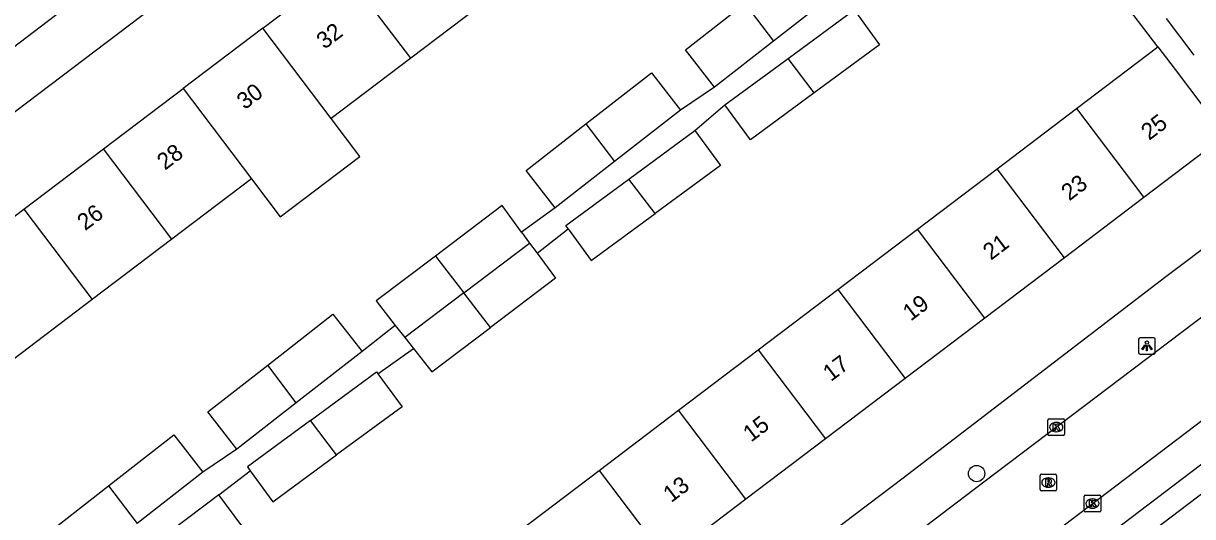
# Model space of a CAD drawing. Extents: x 160037 to 160839, y 385326 to 386441.
# Drawn here: x 160214.9 to 160285.3, y 385893.4 to 385923 of the extents above; entities that cross this region are included whole.
import ezdxf

# ---------------------------------------------------------------- set-up
doc = ezdxf.new("R2010")
doc.units = 0
for name, color, linetype in [('IMGEO_Boom', 7, 'Continuous'), ('IMGEO_Kolk', 7, 'Continuous'), ('IMGEO_Lichtpunt', 7, 'Continuous'), ('IMGEO_Pand', 7, 'Continuous'), ('IMGEO_Pand_nummerreeks', 7, 'Continuous'), ('IMGEO_Rijbaan_lokaal_open', 7, 'Continuous'), ('IMGEO_Rioolput', 7, 'Continuous'), ('IMGEO_Voetpad_open', 7, 'Continuous')]:
    doc.layers.add(name, color=color, linetype=linetype)

msp = doc.modelspace()

# ---------------------------------------------------------------- linework, layer by layer
at = {"layer": 'IMGEO_Boom'}
msp.add_circle((160272.296, 385895.956), 0.489, dxfattribs=at)
at = {"layer": 'IMGEO_Kolk'}
for p, q in [((160276.587, 385898.324), (160276.587, 385899.176)), ((160276.662, 385899.25), (160277.514, 385899.25)), ((160277.075, 385899.03), (160277.1, 385899.03)), ((160277.588, 385899.176), (160277.588, 385898.324)), ((160277.514, 385898.25), (160276.662, 385898.25)), ((160277.098, 385898.47), (160277.073, 385898.47)), ((160278.767, 385893.722), (160278.767, 385894.574)), ((160278.842, 385894.648), (160279.694, 385894.648)), ((160279.768, 385894.574), (160279.768, 385893.722)), ((160279.278, 385893.868), (160279.253, 385893.868)), ((160279.255, 385894.428), (160279.28, 385894.428)), ((160279.694, 385893.648), (160278.842, 385893.648))]:
    msp.add_line(p, q, dxfattribs=at)
for points in [[(160276.587, 385898.324), (160276.587, 385899.176)], [(160276.662, 385899.25), (160277.514, 385899.25)], [(160276.908, 385898.95), (160277.031, 385898.95), (160277.031, 385898.799), (160277.161, 385898.95), (160277.325, 385898.95), (160277.179, 385898.799), (160277.332, 385898.55), (160277.18, 385898.55), (160277.095, 385898.714), (160277.031, 385898.647), (160277.031, 385898.55), (160276.908, 385898.55), (160276.908, 385898.95)], [(160277.588, 385899.176), (160277.588, 385898.324)], [(160277.514, 385898.25), (160276.662, 385898.25)], [(160278.767, 385893.722), (160278.767, 385894.574)], [(160278.842, 385894.648), (160279.694, 385894.648)], [(160279.768, 385894.574), (160279.768, 385893.722)], [(160279.088, 385894.348), (160279.211, 385894.348), (160279.211, 385894.197), (160279.341, 385894.348), (160279.505, 385894.348), (160279.359, 385894.197), (160279.512, 385893.948), (160279.36, 385893.948), (160279.275, 385894.112), (160279.211, 385894.045), (160279.211, 385893.948), (160279.088, 385893.948), (160279.088, 385894.348)], [(160279.694, 385893.648), (160278.842, 385893.648)]]:
    msp.add_lwpolyline(points, dxfattribs=at)
for centre, start, end in [((160276.664, 385899.174), 91.55205, 178.44795), ((160276.664, 385899.174), 91.55205, 178.44795), ((160277.512, 385899.174), 1.55205, 88.44795), ((160277.512, 385899.174), 1.55205, 88.44795), ((160276.664, 385898.326), 181.55205, 268.44795), ((160276.664, 385898.326), 181.55205, 268.44795), ((160277.512, 385898.326), 271.55205, 358.44795), ((160277.512, 385898.326), 271.55205, 358.44795), ((160278.844, 385894.572), 91.55205, 178.44795), ((160278.844, 385894.572), 91.55205, 178.44795), ((160279.692, 385894.572), 1.55205, 88.44795), ((160279.692, 385894.572), 1.55205, 88.44795), ((160278.844, 385893.724), 181.55205, 268.44795), ((160278.844, 385893.724), 181.55205, 268.44795), ((160279.692, 385893.724), 271.55205, 358.44795), ((160279.692, 385893.724), 271.55205, 358.44795)]:
    msp.add_arc(centre, 0.0765, start, end, dxfattribs=at)
for centre, major_axis, ratio, start_param, end_param in [((160277.074, 385898.75), (-0.387, 0.002), 0.722429, 4.712389, 7.853982), ((160277.099, 385898.75), (-0.39, 0.002), 0.717154, 1.570796, 4.712389), ((160279.254, 385894.148), (-0.387, 0.002), 0.722429, 4.712389, 7.853982), ((160279.279, 385894.148), (-0.39, 0.002), 0.717154, 1.570796, 4.712389)]:
    msp.add_ellipse(centre, major_axis=major_axis, ratio=ratio, start_param=start_param, end_param=end_param, dxfattribs=at)
at = {"layer": 'IMGEO_Lichtpunt'}
for p, q in [((160282.045, 385904.035), (160282.045, 385903.228)), ((160282.045, 385904.035), (160282.045, 385903.228)), ((160282.947, 385904.13), (160282.139, 385904.13)), ((160282.947, 385904.13), (160282.139, 385904.13)), ((160283.041, 385903.228), (160283.041, 385904.035)), ((160283.041, 385903.228), (160283.041, 385904.035)), ((160282.139, 385903.134), (160282.947, 385903.134)), ((160282.139, 385903.134), (160282.947, 385903.134))]:
    msp.add_line(p, q, dxfattribs=at)
for points in [[(160282.419, 385903.699), (160282.458, 385903.671), (160282.27, 385903.409), (160282.232, 385903.436), (160282.419, 385903.699)], [(160282.631, 385903.671), (160282.669, 385903.698), (160282.856, 385903.436), (160282.817, 385903.408), (160282.631, 385903.671)], [(160282.521, 385903.651), (160282.568, 385903.651), (160282.568, 385903.329), (160282.521, 385903.329), (160282.521, 385903.651)]]:
    msp.add_lwpolyline(points, dxfattribs=at)
msp.add_circle((160282.544, 385903.833), 0.0994, dxfattribs=at)
for centre, start, end in [((160282.139, 385904.035), 90, 180), ((160282.139, 385904.035), 90, 180), ((160282.947, 385904.035), 0, 90), ((160282.947, 385904.035), 0, 90), ((160282.139, 385903.228), 180, 270), ((160282.139, 385903.228), 180, 270), ((160282.947, 385903.228), 270, 0), ((160282.947, 385903.228), 270, 360)]:
    msp.add_arc(centre, 0.0946, start, end, dxfattribs=at)
at = {"layer": 'IMGEO_Pand'}
for points in [[(160229.338, 385922.746), (160234.128, 385926.377)], [(160238.246, 385920.944), (160234.128, 385926.377)], [(160264.052, 385925.088), (160260.073, 385921.98)], [(160243.035, 385924.574), (160238.246, 385920.944)], [(160256.525, 385919.209), (160254.778, 385921.445), (160258.359, 385924.242)], [(160258.359, 385924.242), (160260.073, 385921.98)], [(160260.956, 385920.934), (160264.92, 385923.85)], [(160264.92, 385923.85), (160266.459, 385921.756), (160262.526, 385918.863)], [(160229.338, 385922.746), (160224.548, 385919.116)], [(160233.456, 385917.314), (160229.338, 385922.746)], [(160285.396, 385921.127), (160283.726, 385923.333)], [(160260.073, 385921.98), (160256.525, 385919.209)], [(160278.316, 385917.915), (160283.21, 385921.624)], [(160283.21, 385921.624), (160284.24, 385920.265), (160285.917, 385918.052)], [(160238.246, 385920.944), (160233.456, 385917.314)], [(160257.151, 385918.136), (160260.956, 385920.934)], [(160262.526, 385918.863), (160260.956, 385920.934)], [(160248.785, 385916.988), (160252.725, 385920.065), (160254.472, 385917.828)], [(160219.758, 385915.486), (160224.548, 385919.116)], [(160224.548, 385919.116), (160228.666, 385913.683)], [(160262.526, 385918.863), (160258.691, 385916.043), (160257.151, 385918.136)], [(160254.472, 385917.828), (160250.5, 385914.726)], [(160273.526, 385914.284), (160278.316, 385917.915)], [(160278.316, 385917.915), (160282.366, 385912.571)], [(160228.666, 385913.683), (160230.393, 385911.405), (160235.183, 385915.036), (160233.456, 385917.314)], [(160246.945, 385911.949), (160245.198, 385914.185), (160248.785, 385916.988)], [(160248.785, 385916.988), (160250.5, 385914.726)], [(160251.376, 385913.672), (160255.341, 385916.589)], [(160255.341, 385916.589), (160256.88, 385914.495), (160252.945, 385911.601)], [(160287.26, 385916.28), (160282.366, 385912.571)], [(160214.968, 385911.855), (160219.758, 385915.486)], [(160223.876, 385910.053), (160219.758, 385915.486)], [(160250.5, 385914.726), (160246.945, 385911.949)], [(160268.736, 385910.654), (160273.526, 385914.284)], [(160277.576, 385908.94), (160273.526, 385914.284)], [(160228.666, 385913.683), (160223.876, 385910.053)], [(160247.719, 385910.675), (160247.572, 385910.875), (160251.376, 385913.672)], [(160252.945, 385911.601), (160251.376, 385913.672)], [(160282.366, 385912.571), (160277.576, 385908.94)], [(160210.179, 385908.225), (160214.968, 385911.855)], [(160214.968, 385911.855), (160219.086, 385906.422)], [(160244.914, 385910.482), (160243.744, 385912.074), (160239.735, 385909.041)], [(160247.719, 385910.675), (160249.112, 385908.782), (160252.945, 385911.601)], [(160223.876, 385910.053), (160219.086, 385906.422)], [(160244.914, 385910.482), (160245.401, 385909.819)], [(160263.946, 385907.024), (160268.736, 385910.654)], [(160272.787, 385905.31), (160268.736, 385910.654)], [(160241.44, 385906.821), (160245.401, 385909.819)], [(160245.401, 385909.819), (160245.847, 385909.212)], [(160239.735, 385909.041), (160236.168, 385906.343), (160237.318, 385904.871)], [(160239.735, 385909.041), (160241.44, 385906.821)], [(160245.847, 385909.212), (160246.957, 385907.702), (160243.054, 385904.75)], [(160277.576, 385908.94), (160272.787, 385905.31)], [(160241.44, 385906.821), (160237.891, 385904.137)], [(160243.054, 385904.75), (160241.44, 385906.821)], [(160259.157, 385903.393), (160263.946, 385907.024)], [(160263.946, 385907.024), (160267.997, 385901.68)], [(160219.086, 385906.422), (160214.297, 385902.793)], [(160229.639, 385902.476), (160233.566, 385905.544), (160235.313, 385903.307)], [(160272.787, 385905.31), (160267.997, 385901.68)], [(160237.318, 385904.871), (160237.891, 385904.137)], [(160238.411, 385903.471), (160239.507, 385902.067), (160243.054, 385904.75)], [(160237.891, 385904.137), (160238.411, 385903.471)], [(160235.313, 385903.307), (160231.353, 385900.214)], [(160254.367, 385899.764), (160259.157, 385903.393)], [(160259.157, 385903.393), (160263.207, 385898.05)], [(160227.786, 385897.428), (160226.039, 385899.664), (160229.639, 385902.476)], [(160231.353, 385900.214), (160229.639, 385902.476)], [(160232.214, 385899.15), (160236.182, 385902.068), (160236.26, 385901.961)], [(160236.26, 385901.961), (160237.721, 385899.974), (160233.784, 385897.078)], [(160267.997, 385901.68), (160263.207, 385898.05)], [(160231.353, 385900.214), (160227.786, 385897.428)], [(160249.577, 385896.133), (160254.367, 385899.764)], [(160258.418, 385894.42), (160254.367, 385899.764)], [(160232.214, 385899.15), (160228.413, 385896.354), (160228.585, 385896.12)], [(160233.784, 385897.078), (160232.214, 385899.15)], [(160220.065, 385895.22), (160223.987, 385898.284), (160225.734, 385896.047)], [(160263.207, 385898.05), (160258.418, 385894.42)], [(160228.585, 385896.12), (160229.953, 385894.261), (160233.784, 385897.078)], [(160225.734, 385896.047), (160221.78, 385892.958)], [(160244.787, 385892.503), (160249.577, 385896.133)], [(160249.577, 385896.133), (160253.628, 385890.789)], [(160218.207, 385890.168), (160216.46, 385892.404), (160220.065, 385895.22)], [(160220.065, 385895.22), (160221.78, 385892.958)], [(160226.706, 385894.667), (160222.772, 385891.705)], [(160224.236, 385889.774), (160228.141, 385892.714), (160228.076, 385892.802), (160226.706, 385894.667)], [(160258.418, 385894.42), (160253.628, 385890.789)]]:
    msp.add_lwpolyline(points, dxfattribs=at)
at = {"layer": 'IMGEO_Rijbaan_lokaal_open'}
for points in [[(160259.707, 385879.286), (160260.226, 385879.69), (160291.178, 385903.192), (160322.288, 385926.767)], [(160226.524, 385860.463), (160232.453, 385864.762), (160236.592, 385867.964), (160250.573, 385878.611), (160272.144, 385895.008), (160294.924, 385912.241)]]:
    msp.add_lwpolyline(points, dxfattribs=at)
at = {"layer": 'IMGEO_Rioolput'}
for p, q in [((160276.112, 385894.989), (160276.112, 385895.841)), ((160276.187, 385895.915), (160277.039, 385895.915)), ((160276.6, 385895.695), (160276.625, 385895.695)), ((160277.113, 385895.841), (160277.113, 385894.989)), ((160277.039, 385894.915), (160276.187, 385894.915)), ((160276.623, 385895.135), (160276.598, 385895.135))]:
    msp.add_line(p, q, dxfattribs=at)
for points in [[(160276.112, 385894.989), (160276.112, 385895.841)], [(160276.187, 385895.915), (160277.039, 385895.915)], [(160276.701, 385895.613), (160276.449, 385895.615), (160276.449, 385895.215)], [(160276.449, 385895.215), (160276.573, 385895.215), (160276.573, 385895.377), (160276.584, 385895.377)], [(160276.627, 385895.534), (160276.573, 385895.534), (160276.573, 385895.453)], [(160276.573, 385895.453), (160276.625, 385895.453)], [(160276.631, 385895.348), (160276.702, 385895.215), (160276.842, 385895.215), (160276.777, 385895.341)], [(160277.113, 385895.841), (160277.113, 385894.989)], [(160277.039, 385894.915), (160276.187, 385894.915)]]:
    msp.add_lwpolyline(points, dxfattribs=at)
for centre, radius, start, end in [((160276.189, 385895.839), 0.0765, 91.55205, 178.44795), ((160276.189, 385895.839), 0.0765, 91.55205, 178.44795), ((160276.583, 385895.324), 0.0533, 26.02933, 88.69889), ((160276.609, 385895.642), 0.19, 274.7715, 282.96867), ((160276.633, 385895.438), 0.0964, 77.00612, 93.18647), ((160276.647, 385895.495), 0.0378, 276.66336, 79.67722), ((160276.7, 385895.503), 0.109, 350.36119, 89.41601), ((160276.698, 385895.503), 0.112, 277.58423, 350.98172), ((160276.682, 385895.288), 0.108, 29.51342, 73.79051), ((160277.037, 385895.839), 0.0765, 1.55205, 88.44795), ((160277.037, 385895.839), 0.0765, 1.55205, 88.44795), ((160276.189, 385894.991), 0.0765, 181.55205, 268.44795), ((160276.189, 385894.991), 0.0765, 181.55205, 268.44795), ((160277.037, 385894.991), 0.0765, 271.55205, 358.44795), ((160277.037, 385894.991), 0.0765, 271.55205, 358.44795)]:
    msp.add_arc(centre, radius, start, end, dxfattribs=at)
for centre, major_axis, ratio, start_param, end_param in [((160276.599, 385895.415), (-0.387, 0.002), 0.722429, 4.712389, 7.853982), ((160276.624, 385895.415), (-0.39, 0.002), 0.717154, 1.570796, 4.712389)]:
    msp.add_ellipse(centre, major_axis=major_axis, ratio=ratio, start_param=start_param, end_param=end_param, dxfattribs=at)
at = {"layer": 'IMGEO_Voetpad_open'}
for points in [[(160259.939, 385952.187), (160193.53, 385901.886)], [(160225.794, 385936.069), (160228.569, 385932.436), (160211.216, 385919.226), (160208.311, 385923.062)], [(160283.21, 385921.624), (160275.43, 385931.82)], [(160256.578, 385872.537), (160326.435, 385925.58)], [(160320.145, 385922.524), (160292.441, 385901.527), (160267.148, 385882.321), (160263.491, 385879.768)], [(160256.525, 385919.209), (160254.472, 385917.828)], [(160255.341, 385916.589), (160257.151, 385918.136)], [(160290.062, 385912.583), (160283.686, 385907.791), (160267.87, 385895.673), (160243.764, 385877.424), (160234.086, 385870.009), (160228.256, 385865.652), (160224.033, 385862.374)], [(160246.945, 385911.949), (160244.914, 385910.482)], [(160245.847, 385909.212), (160247.719, 385910.675)], [(160237.318, 385904.871), (160235.313, 385903.307)], [(160236.26, 385901.961), (160238.411, 385903.471)], [(160227.786, 385897.428), (160225.734, 385896.047)], [(160226.706, 385894.667), (160228.585, 385896.12)]]:
    msp.add_lwpolyline(points, dxfattribs=at)

# ---------------------------------------------------------------- texts
at = {"layer": 'IMGEO_Pand_nummerreeks'}
for s, rotation, p in [('32', 37.16005, (160233.056, 385921.45)), ('30', 37.16204, (160228.26, 385917.814)), ('25', 37.15966, (160282.677, 385915.968)), ('28', 37.16005, (160223.459, 385914.175)), ('23', 37.15966, (160277.872, 385912.326)), ('26', 37.16005, (160218.656, 385910.534)), ('21', 37.15966, (160273.157, 385908.753)), ('19', 37.15966, (160268.334, 385905.097)), ('17', 37.15966, (160263.528, 385901.456)), ('15', 37.15966, (160258.723, 385897.814)), ('13', 37.15966, (160253.918, 385894.172))]:
    msp.add_text(s, height=1, rotation=rotation, dxfattribs=at).set_placement(p)

doc.saveas('drawing.dxf')
